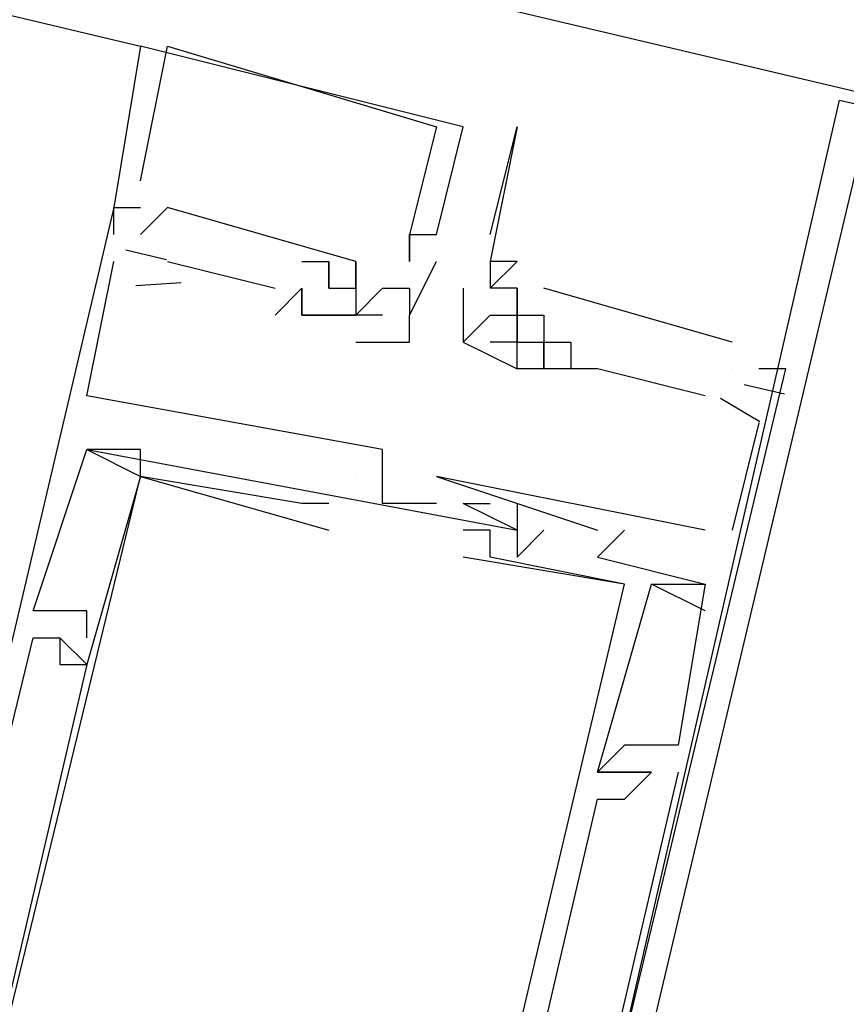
# Model space of a CAD drawing. Header units: feet. Extents: x -79 to 198, y -22 to 181.
# Tile 281 of 318: x 134.273 to 134.683, y 123.103 to 123.591. Entities that reach past the tile are written whole.
import ezdxf

# ---------------------------------------------------------------- set-up
doc = ezdxf.new("R2010")
doc.units = ezdxf.units.FT
doc.layers.add('A-LINEA', color=7, linetype='CONTINUOUS')

msp = doc.modelspace()

# ---------------------------------------------------------------- linework, layer by layer
at = {"layer": 'A-LINEA'}
for p, q in [((135.4933, 123.3644), (127.6133, 125.2311)), ((127.9333, 125.0978), (134.3333, 123.5778)), ((134.3333, 123.5778), (134.3333, 123.5778)), ((134.3333, 123.5778), (134.3333, 123.5778)), ((134.3333, 123.5778), (134.3333, 123.5778)), ((134.3467, 123.5778), (134.3467, 123.5778)), ((134.3467, 123.5778), (134.3467, 123.5778)), ((134.3467, 123.5778), (134.3467, 123.5778)), ((134.48, 123.5378), (134.48, 123.5378)), ((134.48, 123.5378), (134.48, 123.5378)), ((134.48, 123.5378), (134.48, 123.5378)), ((134.4933, 123.5378), (134.4933, 123.5378)), ((134.4933, 123.5378), (134.4933, 123.5378)), ((134.4933, 123.5378), (134.4933, 123.5378)), ((134.5067, 123.5378), (134.5067, 123.5378)), ((134.52, 123.5378), (134.52, 123.5378)), ((134.3333, 123.5111), (134.3333, 123.5111)), ((134.3333, 123.5111), (134.3333, 123.5111)), ((134.3333, 123.5111), (134.3333, 123.5111)), ((134.32, 123.4844), (134.32, 123.4978)), ((134.32, 123.4978), (134.32, 123.4978)), ((134.32, 123.4978), (134.32, 123.4978)), ((134.32, 123.4978), (134.32, 123.4978)), ((134.32, 123.4844), (134.32, 123.4978)), ((134.32, 123.4978), (134.32, 123.4978)), ((134.32, 123.4978), (134.32, 123.4978)), ((134.32, 123.4978), (134.32, 123.4978)), ((134.32, 123.4844), (134.32, 123.4978)), ((134.32, 123.4978), (134.32, 123.4978)), ((134.32, 123.4978), (134.32, 123.4978)), ((134.32, 123.4978), (134.32, 123.4978)), ((134.3333, 123.4978), (134.3333, 123.4978)), ((134.3467, 123.4978), (134.3333, 123.4844)), ((134.3333, 123.4978), (134.3333, 123.4978)), ((134.3333, 123.4978), (134.3333, 123.4978)), ((134.3333, 123.4978), (134.3333, 123.4978)), ((134.3333, 123.4978), (134.3333, 123.4978)), ((134.3333, 123.4978), (134.3333, 123.4978)), ((134.3467, 123.4978), (134.3333, 123.4844)), ((134.3333, 123.4978), (134.3333, 123.4978)), ((134.3333, 123.4978), (134.3333, 123.4978)), ((134.3333, 123.4978), (134.3333, 123.4978)), ((134.3333, 123.4978), (134.3333, 123.4978)), ((134.3333, 123.4978), (134.3333, 123.4978)), ((134.3467, 123.4978), (134.3333, 123.4844)), ((134.3333, 123.4978), (134.3333, 123.4978)), ((134.3333, 123.4978), (134.3333, 123.4978)), ((134.3333, 123.4978), (134.3333, 123.4978)), ((134.3333, 123.4978), (134.3333, 123.4978)), ((134.3467, 123.4978), (134.3467, 123.4978)), ((134.3467, 123.4978), (134.3467, 123.4978)), ((134.3467, 123.4978), (134.3467, 123.4978)), ((134.3467, 123.4978), (134.3467, 123.4978)), ((134.3467, 123.4978), (134.3467, 123.4978)), ((134.3467, 123.4978), (134.3467, 123.4978)), ((134.32, 123.4844), (134.32, 123.4844)), ((134.32, 123.4844), (134.32, 123.4844)), ((134.32, 123.4844), (134.32, 123.4844)), ((134.3333, 123.4844), (134.3333, 123.4844)), ((134.3333, 123.4844), (134.3333, 123.4844)), ((134.3333, 123.4844), (134.3333, 123.4844)), ((134.4667, 123.4844), (134.4667, 123.4844)), ((134.4667, 123.4844), (134.4667, 123.4844)), ((134.4667, 123.4844), (134.4667, 123.4844)), ((134.4667, 123.4844), (134.4667, 123.4844)), ((134.4667, 123.4844), (134.4667, 123.4844)), ((134.4667, 123.4844), (134.4667, 123.4844)), ((134.4667, 123.4844), (134.4667, 123.4844)), ((134.4667, 123.4844), (134.4667, 123.4844)), ((134.4667, 123.4844), (134.4667, 123.4844)), ((134.48, 123.4844), (134.48, 123.4844)), ((134.48, 123.4844), (134.48, 123.4844)), ((134.48, 123.4844), (134.48, 123.4844)), ((134.48, 123.4844), (134.48, 123.4844)), ((134.48, 123.4844), (134.48, 123.4844)), ((134.48, 123.4844), (134.48, 123.4844)), ((134.5067, 123.4844), (134.5067, 123.4844)), ((134.326, 123.4768), (134.3461, 123.472)), ((134.326, 123.4768), (134.3461, 123.472)), ((134.326, 123.4768), (134.3461, 123.472)), ((134.32, 123.4711), (134.32, 123.4711)), ((134.32, 123.4711), (134.32, 123.4711)), ((134.32, 123.4711), (134.32, 123.4711)), ((134.3467, 123.4711), (134.4, 123.4578)), ((134.3467, 123.4711), (134.3467, 123.4711)), ((134.3467, 123.4711), (134.4, 123.4578)), ((134.3467, 123.4711), (134.3467, 123.4711)), ((134.3467, 123.4711), (134.4, 123.4578)), ((134.3467, 123.4711), (134.3467, 123.4711)), ((134.4133, 123.4711), (134.4133, 123.4711)), ((134.4133, 123.4711), (134.4133, 123.4711)), ((134.4133, 123.4711), (134.4133, 123.4711)), ((134.4267, 123.4711), (134.4267, 123.4711)), ((134.4267, 123.4711), (134.4267, 123.4711)), ((134.4267, 123.4711), (134.4267, 123.4711)), ((134.4267, 123.4711), (134.4267, 123.4711)), ((134.4267, 123.4711), (134.4267, 123.4711)), ((134.4267, 123.4711), (134.4267, 123.4711)), ((134.44, 123.4711), (134.44, 123.4711)), ((134.44, 123.4711), (134.44, 123.4711)), ((134.44, 123.4711), (134.44, 123.4711)), ((134.44, 123.4711), (134.44, 123.4711)), ((134.44, 123.4711), (134.44, 123.4711)), ((134.44, 123.4711), (134.44, 123.4711)), ((134.4533, 123.4711), (134.4533, 123.4711)), ((134.4533, 123.4711), (134.4533, 123.4711)), ((134.4533, 123.4711), (134.4533, 123.4711)), ((134.4667, 123.4711), (134.4667, 123.4711)), ((134.4667, 123.4711), (134.4667, 123.4711)), ((134.4667, 123.4711), (134.4667, 123.4711)), ((134.4667, 123.4711), (134.4667, 123.4711)), ((134.4667, 123.4711), (134.4667, 123.4711)), ((134.4667, 123.4711), (134.4667, 123.4711)), ((134.48, 123.4711), (134.48, 123.4711)), ((134.48, 123.4711), (134.48, 123.4711)), ((134.48, 123.4711), (134.48, 123.4711)), ((134.48, 123.4711), (134.48, 123.4711)), ((134.48, 123.4711), (134.48, 123.4711)), ((134.48, 123.4711), (134.48, 123.4711)), ((134.48, 123.4711), (134.48, 123.4711)), ((134.48, 123.4711), (134.48, 123.4711)), ((134.48, 123.4711), (134.48, 123.4711)), ((134.5067, 123.4711), (134.5067, 123.4711)), ((134.5067, 123.4711), (134.5067, 123.4711)), ((134.52, 123.4711), (134.52, 123.4711)), ((134.3309, 123.4591), (134.3535, 123.4606)), ((134.3309, 123.4591), (134.3535, 123.4606)), ((134.3309, 123.4591), (134.3535, 123.4606)), ((134.4133, 123.4578), (134.4, 123.4444)), ((134.4, 123.4578), (134.4, 123.4578)), ((134.4133, 123.4578), (134.4, 123.4444)), ((134.4, 123.4578), (134.4, 123.4578)), ((134.4133, 123.4578), (134.4, 123.4444)), ((134.4, 123.4578), (134.4, 123.4578)), ((134.4133, 123.4578), (134.4133, 123.4578)), ((134.4133, 123.4578), (134.4133, 123.4578)), ((134.4133, 123.4578), (134.4133, 123.4578)), ((134.4133, 123.4578), (134.4133, 123.4578)), ((134.4133, 123.4578), (134.4133, 123.4578)), ((134.4133, 123.4578), (134.4133, 123.4578)), ((134.4133, 123.4578), (134.4133, 123.4578)), ((134.4133, 123.4578), (134.4133, 123.4578)), ((134.4133, 123.4578), (134.4133, 123.4578)), ((134.4133, 123.4578), (134.4133, 123.4578)), ((134.4133, 123.4578), (134.4133, 123.4578)), ((134.4133, 123.4578), (134.4133, 123.4578)), ((134.4133, 123.4578), (134.4133, 123.4578)), ((134.4133, 123.4578), (134.4133, 123.4578)), ((134.4133, 123.4578), (134.4133, 123.4578)), ((134.4267, 123.4578), (134.4267, 123.4578)), ((134.4267, 123.4578), (134.4267, 123.4578)), ((134.4267, 123.4578), (134.4267, 123.4578)), ((134.4267, 123.4578), (134.4267, 123.4578)), ((134.4267, 123.4578), (134.4267, 123.4578)), ((134.4267, 123.4578), (134.4267, 123.4578)), ((134.44, 123.4578), (134.44, 123.4578)), ((134.44, 123.4578), (134.44, 123.4578)), ((134.44, 123.4578), (134.44, 123.4578)), ((134.44, 123.4578), (134.44, 123.4578)), ((134.44, 123.4578), (134.44, 123.4578)), ((134.44, 123.4578), (134.44, 123.4578)), ((134.4533, 123.4578), (134.4533, 123.4578)), ((134.4533, 123.4578), (134.4533, 123.4578)), ((134.4533, 123.4578), (134.4533, 123.4578)), ((134.4667, 123.4578), (134.4667, 123.4578)), ((134.4667, 123.4578), (134.4667, 123.4578)), ((134.4667, 123.4578), (134.4667, 123.4578)), ((134.4933, 123.4578), (134.4933, 123.4578)), ((134.5067, 123.4578), (134.5067, 123.4578)), ((134.5067, 123.4578), (134.5067, 123.4578)), ((134.5067, 123.4578), (134.5067, 123.4578)), ((134.52, 123.4578), (134.52, 123.4578)), ((134.52, 123.4578), (134.52, 123.4578)), ((134.52, 123.4578), (134.52, 123.4578)), ((134.52, 123.4578), (134.52, 123.4578)), ((134.6267, 123.4311), (134.5333, 123.4578)), ((134.5333, 123.4578), (134.5333, 123.4578)), ((134.6267, 123.4311), (134.5333, 123.4578)), ((134.5333, 123.4578), (134.5333, 123.4578)), ((134.6267, 123.4311), (134.5333, 123.4578)), ((134.5333, 123.4578), (134.5333, 123.4578)), ((134.4, 123.4444), (134.4, 123.4444)), ((134.4, 123.4444), (134.4, 123.4444)), ((134.4, 123.4444), (134.4, 123.4444)), ((134.4133, 123.4444), (134.4133, 123.4444)), ((134.4133, 123.4444), (134.4133, 123.4444)), ((134.4133, 123.4444), (134.4133, 123.4444)), ((134.4133, 123.4444), (134.4133, 123.4444)), ((134.4133, 123.4444), (134.4133, 123.4444)), ((134.4133, 123.4444), (134.4133, 123.4444)), ((134.4133, 123.4444), (134.4133, 123.4444)), ((134.4133, 123.4444), (134.4133, 123.4444)), ((134.4133, 123.4444), (134.4133, 123.4444)), ((134.4133, 123.4444), (134.4133, 123.4444)), ((134.4133, 123.4444), (134.4133, 123.4444)), ((134.4133, 123.4444), (134.4133, 123.4444)), ((134.4267, 123.4444), (134.4267, 123.4444)), ((134.4267, 123.4444), (134.4267, 123.4444)), ((134.4267, 123.4444), (134.4267, 123.4444)), ((134.44, 123.4444), (134.44, 123.4444)), ((134.44, 123.4444), (134.44, 123.4444)), ((134.44, 123.4444), (134.44, 123.4444)), ((134.44, 123.4444), (134.44, 123.4444)), ((134.44, 123.4444), (134.44, 123.4444)), ((134.44, 123.4444), (134.44, 123.4444)), ((134.44, 123.4444), (134.44, 123.4444)), ((134.44, 123.4444), (134.44, 123.4444)), ((134.44, 123.4444), (134.44, 123.4444)), ((134.4533, 123.4444), (134.4533, 123.4444)), ((134.4533, 123.4444), (134.4533, 123.4444)), ((134.4533, 123.4444), (134.4533, 123.4444)), ((134.4667, 123.4444), (134.4667, 123.4444)), ((134.4667, 123.4444), (134.4667, 123.4444)), ((134.4667, 123.4444), (134.4667, 123.4444)), ((134.4667, 123.4444), (134.4667, 123.4444)), ((134.4667, 123.4444), (134.4667, 123.4444)), ((134.4667, 123.4444), (134.4667, 123.4444)), ((134.4933, 123.4444), (134.4933, 123.4444)), ((134.5067, 123.4444), (134.5067, 123.4444)), ((134.52, 123.4444), (134.52, 123.4444)), ((134.52, 123.4444), (134.52, 123.4444)), ((134.52, 123.4444), (134.52, 123.4444)), ((134.52, 123.4444), (134.52, 123.4444)), ((134.52, 123.4444), (134.52, 123.4444)), ((134.52, 123.4444), (134.52, 123.4444)), ((134.5333, 123.4444), (134.5333, 123.4444)), ((134.5333, 123.4444), (134.5333, 123.4444)), ((134.5333, 123.4444), (134.5333, 123.4444)), ((134.5333, 123.4444), (134.5333, 123.4444)), ((134.5333, 123.4444), (134.5333, 123.4444)), ((134.5333, 123.4444), (134.5333, 123.4444)), ((134.44, 123.4311), (134.44, 123.4311)), ((134.44, 123.4311), (134.44, 123.4311)), ((134.44, 123.4311), (134.44, 123.4311)), ((134.4667, 123.4311), (134.4667, 123.4311)), ((134.4667, 123.4311), (134.4667, 123.4311)), ((134.4667, 123.4311), (134.4667, 123.4311)), ((134.4933, 123.4311), (134.4933, 123.4311)), ((134.4933, 123.4311), (134.4933, 123.4311)), ((134.5067, 123.4311), (134.5067, 123.4311)), ((134.52, 123.4311), (134.52, 123.4311)), ((134.52, 123.4311), (134.52, 123.4311)), ((134.52, 123.4311), (134.52, 123.4311)), ((134.52, 123.4311), (134.52, 123.4311)), ((134.52, 123.4311), (134.52, 123.4311)), ((134.5333, 123.4311), (134.5333, 123.4311)), ((134.5333, 123.4311), (134.5333, 123.4311)), ((134.5333, 123.4311), (134.5333, 123.4311)), ((134.5333, 123.4311), (134.5333, 123.4311)), ((134.5333, 123.4311), (134.5333, 123.4311)), ((134.5333, 123.4311), (134.5333, 123.4311)), ((134.5333, 123.4311), (134.5333, 123.4311)), ((134.5333, 123.4311), (134.5333, 123.4311)), ((134.5333, 123.4311), (134.5333, 123.4311)), ((134.5333, 123.4311), (134.5333, 123.4311)), ((134.5333, 123.4311), (134.5333, 123.4311)), ((134.5333, 123.4311), (134.5333, 123.4311)), ((134.5467, 123.4311), (134.5467, 123.4311)), ((134.5467, 123.4311), (134.5467, 123.4311)), ((134.5467, 123.4311), (134.5467, 123.4311)), ((134.6267, 123.4311), (134.6267, 123.4311)), ((134.6267, 123.4311), (134.6267, 123.4311)), ((134.6267, 123.4311), (134.6267, 123.4311)), ((134.64, 123.4311), (134.64, 123.4311)), ((134.64, 123.4311), (134.64, 123.4311)), ((134.64, 123.4311), (134.64, 123.4311)), ((134.52, 123.4178), (134.52, 123.4178)), ((134.52, 123.4178), (134.52, 123.4178)), ((134.52, 123.4178), (134.52, 123.4178)), ((134.52, 123.4178), (134.52, 123.4178)), ((134.5333, 123.4178), (134.5333, 123.4178)), ((134.5333, 123.4178), (134.5333, 123.4178)), ((134.5333, 123.4178), (134.5333, 123.4178)), ((134.5333, 123.4178), (134.5333, 123.4178)), ((134.5333, 123.4178), (134.5333, 123.4178)), ((134.5333, 123.4178), (134.5333, 123.4178)), ((134.5467, 123.4178), (134.5467, 123.4178)), ((134.5467, 123.4178), (134.5467, 123.4178)), ((134.5467, 123.4178), (134.5467, 123.4178)), ((134.5467, 123.4178), (134.5467, 123.4178)), ((134.5467, 123.4178), (134.5467, 123.4178)), ((134.5467, 123.4178), (134.5467, 123.4178)), ((134.56, 123.4178), (134.56, 123.4178)), ((134.56, 123.4178), (134.56, 123.4178)), ((134.56, 123.4178), (134.56, 123.4178)), ((134.6267, 123.4178), (134.6267, 123.4178)), ((134.6267, 123.4178), (134.6267, 123.4178)), ((134.6267, 123.4178), (134.6267, 123.4178)), ((134.6267, 123.4178), (134.6267, 123.4178)), ((134.6267, 123.4178), (134.6267, 123.4178)), ((134.6267, 123.4178), (134.6267, 123.4178)), ((134.64, 123.4178), (134.64, 123.4178)), ((134.64, 123.4178), (134.64, 123.4178)), ((134.64, 123.4178), (134.64, 123.4178)), ((134.64, 123.4178), (134.64, 123.4178)), ((134.64, 123.4178), (134.64, 123.4178)), ((134.64, 123.4178), (134.64, 123.4178)), ((134.6533, 123.4178), (134.6533, 123.4178)), ((134.6533, 123.4178), (134.6533, 123.4178)), ((134.6533, 123.4178), (134.6533, 123.4178)), ((134.6533, 123.4178), (134.6533, 123.4178)), ((134.6533, 123.4178), (134.6533, 123.4178)), ((134.6533, 123.4178), (134.6533, 123.4178)), ((134.6327, 123.4101), (134.6527, 123.4054)), ((134.6327, 123.4101), (134.6527, 123.4054)), ((134.6327, 123.4101), (134.6527, 123.4054)), ((134.3067, 123.4044), (134.3067, 123.4044)), ((134.3067, 123.4044), (134.3067, 123.4044)), ((134.3067, 123.4044), (134.3067, 123.4044)), ((134.6133, 123.4044), (134.6133, 123.4044)), ((134.6133, 123.4044), (134.6133, 123.4044)), ((134.6133, 123.4044), (134.6133, 123.4044)), ((134.6209, 123.4033), (134.6405, 123.3917)), ((134.6209, 123.4033), (134.6405, 123.3917)), ((134.6209, 123.4033), (134.6405, 123.3917)), ((134.64, 123.4044), (134.64, 123.4044)), ((134.64, 123.4044), (134.64, 123.4044)), ((134.64, 123.4044), (134.64, 123.4044)), ((134.64, 123.3911), (134.6267, 123.3378)), ((134.64, 123.3911), (134.6267, 123.3378)), ((134.64, 123.3911), (134.6267, 123.3378)), ((134.64, 123.3911), (134.64, 123.3911)), ((134.64, 123.3911), (134.64, 123.3911)), ((134.64, 123.3911), (134.64, 123.3911)), ((134.3067, 123.3778), (134.3067, 123.3778)), ((134.3067, 123.3778), (134.3067, 123.3778)), ((134.3067, 123.3778), (134.3067, 123.3778)), ((134.3067, 123.3778), (134.3067, 123.3778)), ((134.3067, 123.3778), (134.3067, 123.3778)), ((134.3067, 123.3778), (134.3067, 123.3778)), ((134.3333, 123.3778), (134.3333, 123.3778)), ((134.3333, 123.3778), (134.3333, 123.3778)), ((134.3333, 123.3778), (134.3333, 123.3778)), ((134.4533, 123.3778), (134.4533, 123.3778)), ((134.4533, 123.3778), (134.4533, 123.3778)), ((134.4533, 123.3778), (134.4533, 123.3778)), ((134.3333, 123.3644), (134.3333, 123.3644)), ((134.3333, 123.3644), (134.3333, 123.3644)), ((134.3333, 123.3644), (134.3333, 123.3644)), ((134.3333, 123.3644), (134.3333, 123.3644)), ((134.3333, 123.3644), (134.3333, 123.3644)), ((134.3333, 123.3644), (134.3333, 123.3644)), ((134.3333, 123.3644), (134.3333, 123.3644)), ((134.3333, 123.3644), (134.3333, 123.3644)), ((134.3333, 123.3644), (134.3333, 123.3644)), ((134.44, 123.3644), (134.44, 123.3644)), ((134.44, 123.3644), (134.44, 123.3644)), ((134.44, 123.3644), (134.44, 123.3644)), ((134.44, 123.3644), (134.44, 123.3644)), ((134.44, 123.3644), (134.44, 123.3644)), ((134.44, 123.3644), (134.44, 123.3644)), ((134.4533, 123.3644), (134.4533, 123.3644)), ((134.4533, 123.3644), (134.4533, 123.3644)), ((134.4533, 123.3644), (134.4533, 123.3644)), ((134.4533, 123.3644), (134.4533, 123.3644)), ((134.4533, 123.3644), (134.4533, 123.3644)), ((134.4533, 123.3644), (134.4533, 123.3644)), ((134.48, 123.3644), (134.48, 123.3644)), ((134.48, 123.3644), (134.48, 123.3644)), ((134.48, 123.3644), (134.48, 123.3644)), ((134.4133, 123.3511), (134.4133, 123.3511)), ((134.4133, 123.3511), (134.4133, 123.3511)), ((134.4133, 123.3511), (134.4133, 123.3511)), ((134.4267, 123.3511), (134.4267, 123.3511)), ((134.4267, 123.3511), (134.4267, 123.3511)), ((134.4267, 123.3511), (134.4267, 123.3511)), ((134.4533, 123.3511), (134.4533, 123.3511)), ((134.4533, 123.3511), (134.4533, 123.3511)), ((134.4533, 123.3511), (134.4533, 123.3511)), ((134.48, 123.3511), (134.48, 123.3511)), ((134.48, 123.3511), (134.48, 123.3511)), ((134.48, 123.3511), (134.48, 123.3511)), ((134.4933, 123.3511), (134.4933, 123.3511)), ((134.4933, 123.3511), (134.4933, 123.3511)), ((134.4933, 123.3511), (134.4933, 123.3511)), ((134.4933, 123.3511), (134.4933, 123.3511)), ((134.4933, 123.3511), (134.4933, 123.3511)), ((134.4933, 123.3511), (134.4933, 123.3511)), ((134.4933, 123.3511), (134.4933, 123.3511)), ((134.4933, 123.3511), (134.4933, 123.3511)), ((134.4933, 123.3511), (134.4933, 123.3511)), ((134.5067, 123.3511), (134.5067, 123.3511)), ((134.5067, 123.3511), (134.5067, 123.3511)), ((134.5067, 123.3511), (134.5067, 123.3511)), ((134.52, 123.3511), (134.52, 123.3511)), ((134.52, 123.3511), (134.52, 123.3511)), ((134.52, 123.3511), (134.52, 123.3511)), ((134.4267, 123.3378), (134.4267, 123.3378)), ((134.4267, 123.3378), (134.4267, 123.3378)), ((134.4267, 123.3378), (134.4267, 123.3378)), ((134.4933, 123.3378), (134.4933, 123.3378)), ((134.4933, 123.3378), (134.4933, 123.3378)), ((134.4933, 123.3378), (134.4933, 123.3378)), ((134.5067, 123.3378), (134.5067, 123.3378)), ((134.5067, 123.3378), (134.5067, 123.3378)), ((134.5067, 123.3378), (134.5067, 123.3378)), ((134.52, 123.3378), (134.52, 123.3378)), ((134.52, 123.3378), (134.52, 123.3378)), ((134.52, 123.3378), (134.52, 123.3378)), ((134.52, 123.3378), (134.52, 123.3378)), ((134.52, 123.3378), (134.52, 123.3378)), ((134.52, 123.3378), (134.52, 123.3378)), ((134.52, 123.3378), (134.52, 123.3378)), ((134.52, 123.3378), (134.52, 123.3378)), ((134.52, 123.3378), (134.52, 123.3378)), ((134.5333, 123.3378), (134.5333, 123.3378)), ((134.5333, 123.3378), (134.5333, 123.3378)), ((134.5333, 123.3378), (134.5333, 123.3378)), ((134.56, 123.3378), (134.56, 123.3378)), ((134.56, 123.3378), (134.56, 123.3378)), ((134.56, 123.3378), (134.56, 123.3378)), ((134.5733, 123.3378), (134.5733, 123.3378)), ((134.5733, 123.3378), (134.5733, 123.3378)), ((134.5733, 123.3378), (134.5733, 123.3378)), ((134.6133, 123.3378), (134.6133, 123.3378)), ((134.6133, 123.3378), (134.6133, 123.3378)), ((134.6133, 123.3378), (134.6133, 123.3378)), ((134.6267, 123.3378), (134.6267, 123.3378)), ((134.6267, 123.3378), (134.6267, 123.3378)), ((134.6267, 123.3378), (134.6267, 123.3378)), ((134.4933, 123.3244), (134.4933, 123.3244)), ((134.4933, 123.3244), (134.4933, 123.3244)), ((134.4933, 123.3244), (134.4933, 123.3244)), ((134.5067, 123.3244), (134.5067, 123.3244)), ((134.5067, 123.3244), (134.5067, 123.3244)), ((134.5067, 123.3244), (134.5067, 123.3244)), ((134.52, 123.3244), (134.52, 123.3244)), ((134.52, 123.3244), (134.52, 123.3244)), ((134.52, 123.3244), (134.52, 123.3244)), ((134.56, 123.3244), (134.56, 123.3244)), ((134.56, 123.3244), (134.56, 123.3244)), ((134.56, 123.3244), (134.56, 123.3244)), ((134.5733, 123.3111), (134.5733, 123.3111)), ((134.5733, 123.3111), (134.5733, 123.3111)), ((134.5733, 123.3111), (134.5733, 123.3111)), ((134.5733, 123.3111), (134.5733, 123.3111)), ((134.5733, 123.3111), (134.5733, 123.3111)), ((134.5733, 123.3111), (134.5733, 123.3111)), ((134.5867, 123.3111), (134.5867, 123.3111)), ((134.5867, 123.3111), (134.5867, 123.3111)), ((134.5867, 123.3111), (134.5867, 123.3111)), ((134.5867, 123.3111), (134.5867, 123.3111)), ((134.5867, 123.3111), (134.5867, 123.3111)), ((134.5867, 123.3111), (134.5867, 123.3111)), ((134.6133, 123.3111), (134.6133, 123.3111)), ((134.6133, 123.3111), (134.6133, 123.3111)), ((134.6133, 123.3111), (134.6133, 123.3111)), ((134.6133, 123.3111), (134.6133, 123.3111)), ((134.6133, 123.3111), (134.6133, 123.3111)), ((134.6133, 123.3111), (134.6133, 123.3111)), ((134.6133, 123.3111), (134.6133, 123.3111)), ((134.6133, 123.3111), (134.6133, 123.3111)), ((134.6133, 123.3111), (134.6133, 123.3111)), ((134.28, 123.2978), (134.28, 123.2978)), ((134.28, 123.2978), (134.28, 123.2978)), ((134.28, 123.2978), (134.28, 123.2978)), ((134.3067, 123.2978), (134.3067, 123.2978)), ((134.3067, 123.2978), (134.3067, 123.2978)), ((134.3067, 123.2978), (134.3067, 123.2978)), ((134.6133, 123.2978), (134.6133, 123.2978)), ((134.6133, 123.2978), (134.6133, 123.2978)), ((134.6133, 123.2978), (134.6133, 123.2978)), ((134.28, 123.2844), (134.28, 123.2844)), ((134.28, 123.2844), (134.28, 123.2844)), ((134.28, 123.2844), (134.28, 123.2844)), ((134.2933, 123.2844), (134.2933, 123.2844)), ((134.2933, 123.2844), (134.2933, 123.2844)), ((134.2933, 123.2844), (134.2933, 123.2844)), ((134.2933, 123.2844), (134.2933, 123.2844)), ((134.2933, 123.2844), (134.2933, 123.2844)), ((134.2933, 123.2844), (134.2933, 123.2844)), ((134.3067, 123.2844), (134.3067, 123.2844)), ((134.3067, 123.2844), (134.3067, 123.2844)), ((134.3067, 123.2844), (134.3067, 123.2844)), ((134.2933, 123.2711), (134.2933, 123.2711)), ((134.2933, 123.2711), (134.2933, 123.2711)), ((134.2933, 123.2711), (134.2933, 123.2711)), ((134.3067, 123.2711), (134.3067, 123.2711)), ((134.3067, 123.2711), (134.3067, 123.2711)), ((134.3067, 123.2711), (134.3067, 123.2711)), ((134.3067, 123.2711), (134.3067, 123.2711)), ((134.3067, 123.2711), (134.3067, 123.2711)), ((134.3067, 123.2711), (134.3067, 123.2711)), ((134.3067, 123.2711), (134.3067, 123.2711)), ((134.3067, 123.2711), (134.3067, 123.2711)), ((134.3067, 123.2711), (134.3067, 123.2711)), ((134.5733, 123.2311), (134.5733, 123.2311)), ((134.5733, 123.2311), (134.5733, 123.2311)), ((134.5733, 123.2311), (134.5733, 123.2311)), ((134.6, 123.2311), (134.6, 123.2311)), ((134.6, 123.2311), (134.6, 123.2311)), ((134.6, 123.2311), (134.6, 123.2311)), ((134.6, 123.2178), (134.4933, 122.7644)), ((134.6, 123.2178), (134.4933, 122.7644)), ((134.6, 123.2178), (134.4933, 122.7644)), ((134.56, 123.2178), (134.56, 123.2178)), ((134.56, 123.2178), (134.56, 123.2178)), ((134.56, 123.2178), (134.56, 123.2178)), ((134.56, 123.2178), (134.56, 123.2178)), ((134.56, 123.2178), (134.56, 123.2178)), ((134.56, 123.2178), (134.56, 123.2178)), ((134.5733, 123.2178), (134.5733, 123.2178)), ((134.5733, 123.2178), (134.5733, 123.2178)), ((134.5733, 123.2178), (134.5733, 123.2178)), ((134.5733, 123.2178), (134.5733, 123.2178)), ((134.5733, 123.2178), (134.5733, 123.2178)), ((134.5733, 123.2178), (134.5733, 123.2178)), ((134.5867, 123.2178), (134.5867, 123.2178)), ((134.5867, 123.2178), (134.5867, 123.2178)), ((134.5867, 123.2178), (134.5867, 123.2178)), ((134.5867, 123.2178), (134.5867, 123.2178)), ((134.5867, 123.2178), (134.5867, 123.2178)), ((134.5867, 123.2178), (134.5867, 123.2178)), ((134.6, 123.2178), (134.6, 123.2178)), ((134.6, 123.2178), (134.6, 123.2178)), ((134.6, 123.2178), (134.6, 123.2178)), ((134.56, 123.2044), (134.56, 123.2044)), ((134.56, 123.2044), (134.56, 123.2044)), ((134.56, 123.2044), (134.56, 123.2044)), ((134.5733, 123.2044), (134.5733, 123.2044)), ((134.5733, 123.2044), (134.5733, 123.2044)), ((134.5733, 123.2044), (134.5733, 123.2044))]:
    msp.add_line(p, q, dxfattribs=at)
for points in [[(134.48, 123.4844), (134.4933, 123.5378), (134.3333, 123.5778), (134.3333, 123.5778), (134.32, 123.4978), (134.3333, 123.4978)], [(134.48, 123.4844), (134.4933, 123.5378), (134.3333, 123.5778), (134.3333, 123.5778), (134.32, 123.4978), (134.3333, 123.4978)], [(134.48, 123.4844), (134.4933, 123.5378), (134.3333, 123.5778), (134.3333, 123.5778), (134.32, 123.4978), (134.3333, 123.4978)], [(134.3333, 123.5111), (134.3467, 123.5778), (134.3467, 123.5778), (134.48, 123.5378), (134.48, 123.5378), (134.4667, 123.4844), (134.4667, 123.4844), (134.4667, 123.4844), (134.4667, 123.4844), (134.4667, 123.4711)], [(134.3333, 123.5111), (134.3467, 123.5778), (134.3467, 123.5778), (134.48, 123.5378), (134.48, 123.5378), (134.4667, 123.4844), (134.4667, 123.4844), (134.4667, 123.4844), (134.4667, 123.4844), (134.4667, 123.4711)], [(134.3333, 123.5111), (134.3467, 123.5778), (134.3467, 123.5778), (134.48, 123.5378), (134.48, 123.5378), (134.4667, 123.4844), (134.4667, 123.4844), (134.4667, 123.4844), (134.4667, 123.4844), (134.4667, 123.4711)], [(134.68, 123.5511), (135.4933, 123.3644), (135.3067, 122.5511), (134.4933, 122.7378), (134.68, 123.5511)], [(134.6933, 123.5378), (135.48, 123.3511), (135.2933, 122.5644), (134.5067, 122.7511), (134.6933, 123.5378)], [(134.5067, 123.4844), (134.5067, 123.4844), (134.52, 123.5378), (134.52, 123.5378), (134.5067, 123.4711), (134.5067, 123.4578)], [(134.32, 123.4978), (134.16, 122.8178), (134.3067, 122.7911), (134.32, 122.8044), (134.4, 122.7911), (134.4, 122.8044), (134.4, 122.8178)], [(134.32, 123.4978), (134.16, 122.8178), (134.3067, 122.7911), (134.32, 122.8044), (134.4, 122.7911), (134.4, 122.8044), (134.4, 122.8178)], [(134.32, 123.4978), (134.16, 122.8178), (134.3067, 122.7911), (134.32, 122.8044), (134.4, 122.7911), (134.4, 122.8044), (134.4, 122.8178)], [(134.4267, 123.4578), (134.44, 123.4578), (134.44, 123.4711), (134.3467, 123.4978)], [(134.4267, 123.4578), (134.44, 123.4578), (134.44, 123.4711), (134.3467, 123.4978)], [(134.4267, 123.4578), (134.44, 123.4578), (134.44, 123.4711), (134.3467, 123.4978)], [(134.4667, 123.4711), (134.4667, 123.4844), (134.48, 123.4844)], [(134.4667, 123.4711), (134.4667, 123.4844), (134.48, 123.4844)], [(134.4667, 123.4711), (134.4667, 123.4844), (134.48, 123.4844)], [(134.4533, 123.3644), (134.4533, 123.3778), (134.3067, 123.4044), (134.32, 123.4711)], [(134.4533, 123.3644), (134.4533, 123.3778), (134.3067, 123.4044), (134.32, 123.4711)], [(134.4533, 123.3644), (134.4533, 123.3778), (134.3067, 123.4044), (134.32, 123.4711)], [(134.4133, 123.4711), (134.4267, 123.4711), (134.4267, 123.4578)], [(134.4133, 123.4711), (134.4267, 123.4711), (134.4267, 123.4578)], [(134.4133, 123.4711), (134.4267, 123.4711), (134.4267, 123.4578)], [(134.4267, 123.4711), (134.4267, 123.4578), (134.4267, 123.4711)], [(134.4267, 123.4711), (134.4267, 123.4578), (134.4267, 123.4711)], [(134.4267, 123.4711), (134.4267, 123.4578), (134.4267, 123.4711)], [(134.44, 123.4711), (134.44, 123.4578), (134.44, 123.4578), (134.44, 123.4444), (134.44, 123.4444), (134.44, 123.4444), (134.44, 123.4444), (134.44, 123.4444)], [(134.44, 123.4311), (134.4667, 123.4311), (134.4667, 123.4444), (134.48, 123.4711)], [(134.44, 123.4711), (134.44, 123.4578), (134.44, 123.4578), (134.44, 123.4444), (134.44, 123.4444), (134.44, 123.4444), (134.44, 123.4444), (134.44, 123.4444)], [(134.44, 123.4311), (134.4667, 123.4311), (134.4667, 123.4444), (134.48, 123.4711)], [(134.44, 123.4711), (134.44, 123.4578), (134.44, 123.4578), (134.44, 123.4444), (134.44, 123.4444), (134.44, 123.4444), (134.44, 123.4444), (134.44, 123.4444)], [(134.44, 123.4311), (134.4667, 123.4311), (134.4667, 123.4444), (134.48, 123.4711)], [(134.4533, 123.4711), (134.4533, 123.4711), (134.4533, 123.4711)], [(134.4533, 123.4711), (134.4533, 123.4711), (134.4533, 123.4711)], [(134.4533, 123.4711), (134.4533, 123.4711), (134.4533, 123.4711)], [(134.5067, 123.4578), (134.52, 123.4711), (134.52, 123.4711), (134.5067, 123.4711)], [(134.4133, 123.4444), (134.44, 123.4444), (134.4267, 123.4444), (134.4133, 123.4444), (134.4133, 123.4578), (134.4133, 123.4444)], [(134.4133, 123.4444), (134.44, 123.4444), (134.4267, 123.4444), (134.4133, 123.4444), (134.4133, 123.4578), (134.4133, 123.4444)], [(134.4133, 123.4444), (134.44, 123.4444), (134.4267, 123.4444), (134.4133, 123.4444), (134.4133, 123.4578), (134.4133, 123.4444)], [(134.4533, 123.4444), (134.44, 123.4444), (134.4533, 123.4578), (134.4667, 123.4578), (134.4667, 123.4444)], [(134.4533, 123.4444), (134.44, 123.4444), (134.4533, 123.4578), (134.4667, 123.4578), (134.4667, 123.4444)], [(134.4533, 123.4444), (134.44, 123.4444), (134.4533, 123.4578), (134.4667, 123.4578), (134.4667, 123.4444)], [(134.4933, 123.4578), (134.4933, 123.4444), (134.4933, 123.4311), (134.52, 123.4178), (134.52, 123.4178), (134.52, 123.4311), (134.52, 123.4311), (134.52, 123.4444), (134.52, 123.4444), (134.52, 123.4578), (134.5067, 123.4578), (134.5067, 123.4578)], [(134.52, 123.4578), (134.52, 123.4444), (134.5333, 123.4444), (134.5333, 123.4311)], [(134.52, 123.4578), (134.52, 123.4444), (134.5333, 123.4444), (134.5333, 123.4311)], [(134.52, 123.4578), (134.52, 123.4444), (134.5333, 123.4444), (134.5333, 123.4311)], [(134.4933, 123.4311), (134.5067, 123.4444), (134.52, 123.4444), (134.52, 123.4311), (134.5067, 123.4311)], [(134.5333, 123.4444), (134.5333, 123.4311), (134.5467, 123.4311), (134.5467, 123.4178)], [(134.5333, 123.4444), (134.5333, 123.4311), (134.5467, 123.4311), (134.5467, 123.4178)], [(134.5333, 123.4444), (134.5333, 123.4311), (134.5467, 123.4311), (134.5467, 123.4178)], [(134.6133, 123.4044), (134.56, 123.4178), (134.5467, 123.4178), (134.52, 123.4178), (134.52, 123.4311), (134.5333, 123.4311), (134.5333, 123.4178), (134.5333, 123.4311)], [(134.6133, 123.4044), (134.56, 123.4178), (134.5467, 123.4178), (134.52, 123.4178), (134.52, 123.4311), (134.5333, 123.4311), (134.5333, 123.4178), (134.5333, 123.4311)], [(134.6133, 123.4044), (134.56, 123.4178), (134.5467, 123.4178), (134.52, 123.4178), (134.52, 123.4311), (134.5333, 123.4311), (134.5333, 123.4178), (134.5333, 123.4311)], [(134.4933, 122.7511), (134.6533, 123.4178), (134.64, 123.4178), (134.64, 123.4178)], [(134.4933, 122.7511), (134.6533, 123.4178), (134.64, 123.4178), (134.64, 123.4178)], [(134.4933, 122.7511), (134.6533, 123.4178), (134.64, 123.4178), (134.64, 123.4178)], [(134.3067, 123.3778), (134.3333, 123.3644), (134.3067, 123.2711), (134.2933, 123.2844), (134.2933, 123.2711), (134.3067, 123.2711), (134.2133, 122.8711), (134.2, 122.8711)], [(134.3067, 123.3778), (134.3333, 123.3644), (134.3067, 123.2711), (134.2933, 123.2844), (134.2933, 123.2711), (134.3067, 123.2711), (134.2133, 122.8711), (134.2, 122.8711)], [(134.3067, 123.3778), (134.3333, 123.3644), (134.3067, 123.2711), (134.2933, 123.2844), (134.2933, 123.2711), (134.3067, 123.2711), (134.2133, 122.8711), (134.2, 122.8711)], [(134.3067, 123.2844), (134.3067, 123.2978), (134.28, 123.2978), (134.3067, 123.3778), (134.52, 123.3378), (134.52, 123.3244), (134.5333, 123.3378)], [(134.3067, 123.2844), (134.3067, 123.2978), (134.28, 123.2978), (134.3067, 123.3778), (134.52, 123.3378), (134.52, 123.3244), (134.5333, 123.3378)], [(134.3067, 123.2844), (134.3067, 123.2978), (134.28, 123.2978), (134.3067, 123.3778), (134.52, 123.3378), (134.52, 123.3244), (134.5333, 123.3378)], [(134.4267, 123.3511), (134.4133, 123.3511), (134.3333, 123.3644), (134.3333, 123.3778), (134.3067, 123.3778)], [(134.4267, 123.3511), (134.4133, 123.3511), (134.3333, 123.3644), (134.3333, 123.3778), (134.3067, 123.3778)], [(134.4267, 123.3511), (134.4133, 123.3511), (134.3333, 123.3644), (134.3333, 123.3778), (134.3067, 123.3778)], [(134.2133, 122.8711), (134.3333, 123.3644), (134.4267, 123.3378), (134.4267, 123.3378)], [(134.2133, 122.8711), (134.3333, 123.3644), (134.4267, 123.3378), (134.4267, 123.3378)], [(134.2133, 122.8711), (134.3333, 123.3644), (134.4267, 123.3378), (134.4267, 123.3378)], [(134.48, 123.3511), (134.4533, 123.3511), (134.4533, 123.3644)], [(134.48, 123.3511), (134.4533, 123.3511), (134.4533, 123.3644)], [(134.48, 123.3511), (134.4533, 123.3511), (134.4533, 123.3644)], [(134.6133, 123.3378), (134.48, 123.3644), (134.56, 123.3378)], [(134.6133, 123.3378), (134.48, 123.3644), (134.56, 123.3378)], [(134.6133, 123.3378), (134.48, 123.3644), (134.56, 123.3378)], [(134.52, 123.3511), (134.52, 123.3378), (134.4933, 123.3511), (134.5067, 123.3511)], [(134.52, 123.3511), (134.52, 123.3378), (134.4933, 123.3511), (134.5067, 123.3511)], [(134.52, 123.3511), (134.52, 123.3378), (134.4933, 123.3511), (134.5067, 123.3511)], [(134.5733, 123.3111), (134.5067, 123.3244), (134.5067, 123.3378), (134.4933, 123.3378)], [(134.5733, 123.3111), (134.5067, 123.3244), (134.5067, 123.3378), (134.4933, 123.3378)], [(134.5733, 123.3111), (134.5067, 123.3244), (134.5067, 123.3378), (134.4933, 123.3378)], [(134.5733, 123.3378), (134.56, 123.3244), (134.6133, 123.3111), (134.6, 123.2311), (134.5733, 123.2311), (134.56, 123.2178), (134.5733, 123.2178), (134.5867, 123.2178)], [(134.5733, 123.3378), (134.56, 123.3244), (134.6133, 123.3111), (134.6, 123.2311), (134.5733, 123.2311), (134.56, 123.2178), (134.5733, 123.2178), (134.5867, 123.2178)], [(134.5733, 123.3378), (134.56, 123.3244), (134.6133, 123.3111), (134.6, 123.2311), (134.5733, 123.2311), (134.56, 123.2178), (134.5733, 123.2178), (134.5867, 123.2178)], [(134.3733, 122.8311), (134.4533, 122.8044), (134.5733, 123.3111), (134.4933, 123.3244), (134.4933, 123.3244)], [(134.3733, 122.8311), (134.4533, 122.8044), (134.5733, 123.3111), (134.4933, 123.3244), (134.4933, 123.3244)], [(134.3733, 122.8311), (134.4533, 122.8044), (134.5733, 123.3111), (134.4933, 123.3244), (134.4933, 123.3244)], [(134.48, 122.7778), (134.48, 122.8044), (134.4667, 122.8044), (134.56, 123.2044), (134.5733, 123.2044), (134.5867, 123.2178), (134.5733, 123.2178), (134.56, 123.2178), (134.5867, 123.3111)], [(134.48, 122.7778), (134.48, 122.8044), (134.4667, 122.8044), (134.56, 123.2044), (134.5733, 123.2044), (134.5867, 123.2178), (134.5733, 123.2178), (134.56, 123.2178), (134.5867, 123.3111)], [(134.48, 122.7778), (134.48, 122.8044), (134.4667, 122.8044), (134.56, 123.2044), (134.5733, 123.2044), (134.5867, 123.2178), (134.5733, 123.2178), (134.56, 123.2178), (134.5867, 123.3111)], [(134.6133, 123.2978), (134.5867, 123.3111), (134.6133, 123.3111)], [(134.6133, 123.2978), (134.5867, 123.3111), (134.6133, 123.3111)], [(134.6133, 123.2978), (134.5867, 123.3111), (134.6133, 123.3111)], [(134.1867, 122.8311), (134.1733, 122.8444), (134.28, 123.2844), (134.2933, 123.2844), (134.3067, 123.2711)], [(134.1867, 122.8311), (134.1733, 122.8444), (134.28, 123.2844), (134.2933, 123.2844), (134.3067, 123.2711)], [(134.1867, 122.8311), (134.1733, 122.8444), (134.28, 123.2844), (134.2933, 123.2844), (134.3067, 123.2711)], [(134.2933, 123.2844), (134.2933, 123.2711), (134.2933, 123.2711), (134.3067, 123.2711)], [(134.2933, 123.2844), (134.2933, 123.2711), (134.2933, 123.2711), (134.3067, 123.2711)], [(134.2933, 123.2844), (134.2933, 123.2711), (134.2933, 123.2711), (134.3067, 123.2711)]]:
    msp.add_lwpolyline(points, dxfattribs=at)

doc.saveas('drawing.dxf')
